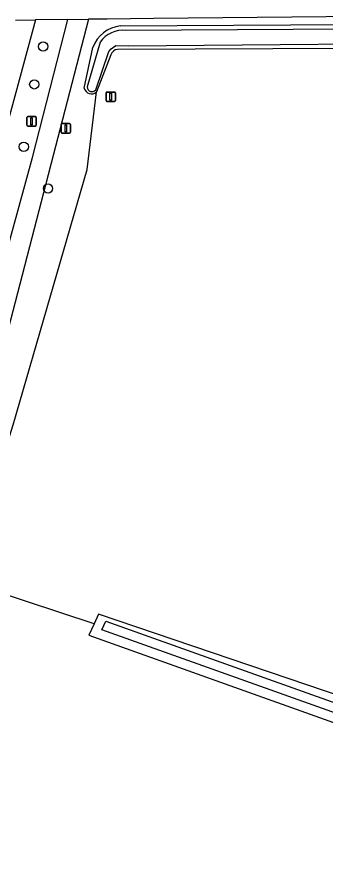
# Model space of a CAD drawing. Extents: x 163427 to 164190, y 380331 to 381641.
# Drawn here: x 163667.9 to 163700.4, y 380814.9 to 380905.9 of the extents above; entities that cross this region are included whole.
import ezdxf

# ---------------------------------------------------------------- set-up
doc = ezdxf.new("R2010")
doc.units = 0
for name, color, linetype in [('IMGEO_Afsluitpaal', 7, 'Continuous'), ('IMGEO_Boom', 7, 'Continuous'), ('IMGEO_Grasland_agrarisch', 7, 'Continuous'), ('IMGEO_Grasland_overig', 7, 'Continuous'), ('IMGEO_Greppel_droge_sloot', 7, 'Continuous'), ('IMGEO_Loofbos', 7, 'Continuous'), ('IMGEO_Verkeersbordpaal', 7, 'Continuous'), ('IMGEO_Voetpad_open', 7, 'Continuous'), ('IMGEO_Waterloop', 7, 'Continuous')]:
    doc.layers.add(name, color=color, linetype=linetype)

msp = doc.modelspace()

# ---------------------------------------------------------------- linework, layer by layer
at = {"layer": 'IMGEO_Afsluitpaal'}
for p, q in [((163668.924, 380894.536), (163668.924, 380895.336)), ((163668.924, 380895.336), (163668.924, 380894.536)), ((163669.024, 380895.436), (163669.814, 380895.436)), ((163669.814, 380895.436), (163669.024, 380895.436)), ((163669.914, 380895.336), (163669.914, 380894.536)), ((163669.914, 380894.536), (163669.914, 380895.336)), ((163669.814, 380894.436), (163669.024, 380894.436)), ((163669.024, 380894.436), (163669.814, 380894.436)), ((163672.523, 380893.792), (163672.523, 380894.592)), ((163672.523, 380894.592), (163672.523, 380893.792)), ((163672.623, 380894.692), (163673.413, 380894.692)), ((163673.413, 380894.692), (163672.623, 380894.692)), ((163673.513, 380894.592), (163673.513, 380893.792)), ((163673.513, 380893.792), (163673.513, 380894.592)), ((163673.413, 380893.692), (163672.623, 380893.692)), ((163672.623, 380893.692), (163673.413, 380893.692))]:
    msp.add_line(p, q, dxfattribs=at)
for points in [[(163669.344, 380895.311), (163669.494, 380895.311), (163669.494, 380894.561), (163669.344, 380894.561), (163669.344, 380895.311)], [(163672.943, 380894.567), (163673.093, 380894.567), (163673.093, 380893.817), (163672.943, 380893.817), (163672.943, 380894.567)]]:
    msp.add_lwpolyline(points, dxfattribs=at)
for centre, start, end in [((163669.024, 380895.336), 90, 180), ((163669.024, 380895.336), 90, 180), ((163669.814, 380895.336), 0, 90), ((163669.814, 380895.336), 360, 90), ((163669.024, 380894.536), 180, 270), ((163669.024, 380894.536), 180, 270), ((163669.814, 380894.536), 270, 0), ((163669.814, 380894.536), 270, 0), ((163672.623, 380894.592), 90, 180), ((163672.623, 380894.592), 90, 180), ((163673.413, 380894.592), 0, 90), ((163673.413, 380894.592), 360, 90), ((163672.623, 380893.792), 180, 270), ((163672.623, 380893.792), 180, 270), ((163673.413, 380893.792), 270, 0), ((163673.413, 380893.792), 270, 0)]:
    msp.add_arc(centre, 0.1, start, end, dxfattribs=at)
at = {"layer": 'IMGEO_Boom'}
for centre in [(163670.638, 380902.841), (163669.701, 380898.836), (163668.59, 380892.243), (163671.149, 380887.837)]:
    msp.add_circle(centre, 0.489, dxfattribs=at)
at = {"layer": 'IMGEO_Grasland_agrarisch'}
for points in [[(163883.232, 380827.402), (163866.167, 380833.488), (163807.958, 380854.39), (163721.682, 380886.947), (163719.308, 380891.611), (163718.75, 380896.634), (163719.387, 380902.701), (163678.485, 380902.522)], [(163677.78, 380901.961), (163676.264, 380898.045)], [(163676.005, 380841.844), (163661.716, 380846.556)], [(163755.62, 380815.986), (163748.427, 380818.406), (163676.462, 380842.87), (163676.005, 380841.844)], [(163676.005, 380841.844), (163675.469, 380840.645), (163754.358, 380812.453)]]:
    msp.add_lwpolyline(points, dxfattribs=at)
msp.add_arc((163678.537, 380901.733), 0.79, 93.76298, 163.25868, dxfattribs=at)
at = {"layer": 'IMGEO_Grasland_overig'}
for points in [[(163675.415, 380905.712), (163664.656, 380864.293), (163656.357, 380836.919), (163652.48, 380823.169), (163650.263, 380812.779), (163649.012, 380805.413), (163648.047, 380801.938), (163644.743, 380793.389), (163643.102, 380788.541), (163642.446, 380786.186), (163639.087, 380771.729), (163634.937, 380756.516), (163633.312, 380750), (163631.968, 380744.615), (163625.139, 380720.348), (163623.912, 380715.466), (163624.404, 380712.424), (163624.811, 380711.014)], [(163678.786, 380905.005), (163720.681, 380905.284)], [(163674.968, 380898.44), (163675.882, 380902.743)], [(163661.716, 380846.556), (163662.044, 380847.771), (163664.422, 380853.199), (163667.465, 380862.856), (163675.27, 380889.844), (163676.264, 380898.045)]]:
    msp.add_lwpolyline(points, dxfattribs=at)
for centre, radius, start, end in [((163679.112, 380901.592), 3.429, 95.44902, 160.38286), ((163675.729, 380898.614), 0.781, 192.88362, 313.21562)]:
    msp.add_arc(centre, radius, start, end, dxfattribs=at)
at = {"layer": 'IMGEO_Greppel_droge_sloot'}
msp.add_lwpolyline([(163753.753, 380813.731), (163676.822, 380841.223), (163677.231, 380842.139), (163754.089, 380814.673), (163753.753, 380813.731)], dxfattribs=at)
at = {"layer": 'IMGEO_Loofbos'}
for points in [[(163622.255, 380719.616), (163623.75, 380724.076), (163626.738, 380734.127), (163631.159, 380750), (163632.057, 380753.224), (163633.485, 380759.624), (163637.312, 380772.479), (163640.039, 380785.25), (163641.29, 380789.931), (163645.538, 380800.753), (163646.727, 380804.476), (163649.361, 380818.786), (163652.469, 380831.14), (163654.619, 380839.009), (163658.213, 380849.959), (163662.078, 380862.748), (163665.164, 380875.29), (163669.497, 380891.125), (163673.232, 380905.689)], [(163669.843, 380905.653), (163656.587, 380856.744), (163646.446, 380819.754)]]:
    msp.add_lwpolyline(points, dxfattribs=at)
at = {"layer": 'IMGEO_Verkeersbordpaal'}
for p, q in [((163677.266, 380897.127), (163677.266, 380897.927)), ((163677.266, 380897.927), (163677.266, 380897.127)), ((163677.366, 380898.027), (163678.156, 380898.027)), ((163678.156, 380898.027), (163677.366, 380898.027)), ((163678.256, 380897.927), (163678.256, 380897.127)), ((163678.256, 380897.127), (163678.256, 380897.927)), ((163678.156, 380897.027), (163677.366, 380897.027)), ((163677.366, 380897.027), (163678.156, 380897.027))]:
    msp.add_line(p, q, dxfattribs=at)
msp.add_lwpolyline([(163677.686, 380897.902), (163677.836, 380897.902), (163677.836, 380897.152), (163677.686, 380897.152), (163677.686, 380897.902)], dxfattribs=at)
for centre, start, end in [((163677.366, 380897.927), 90, 180), ((163677.366, 380897.927), 90, 180), ((163678.156, 380897.927), 0, 90), ((163678.156, 380897.927), 360, 90), ((163677.366, 380897.127), 180, 270), ((163677.366, 380897.127), 180, 270), ((163678.156, 380897.127), 270, 0), ((163678.156, 380897.127), 270, 0)]:
    msp.add_arc(centre, 0.1, start, end, dxfattribs=at)
at = {"layer": 'IMGEO_Voetpad_open'}
for points in [[(163722.338, 380906.17), (163682.307, 380905.781), (163677.393, 380905.733), (163675.415, 380905.712)], [(163667.709, 380905.63), (163669.843, 380905.653)], [(163673.232, 380905.689), (163669.843, 380905.653)], [(163673.232, 380905.689), (163675.415, 380905.712)]]:
    msp.add_lwpolyline(points, dxfattribs=at)
at = {"layer": 'IMGEO_Waterloop'}
for points in [[(163720.553, 380904.788), (163679.369, 380904.546)], [(163676.652, 380903.294), (163675.277, 380898.562)], [(163676.179, 380898.265), (163677.581, 380902.309), (163677.814, 380902.596), (163678.287, 380902.954), (163679.608, 380902.914), (163719.651, 380903.254), (163719.905, 380903.02), (163719.866, 380902.665), (163719.582, 380896.744), (163719.985, 380891.733), (163722.533, 380887.487), (163883.41, 380828.234)]]:
    msp.add_lwpolyline(points, dxfattribs=at)
for centre, radius, start, end in [((163679.048, 380901.668), 2.895, 83.63596, 145.84476), ((163675.782, 380898.576), 0.505, 181.62615, 321.9237)]:
    msp.add_arc(centre, radius, start, end, dxfattribs=at)

doc.saveas('drawing.dxf')
